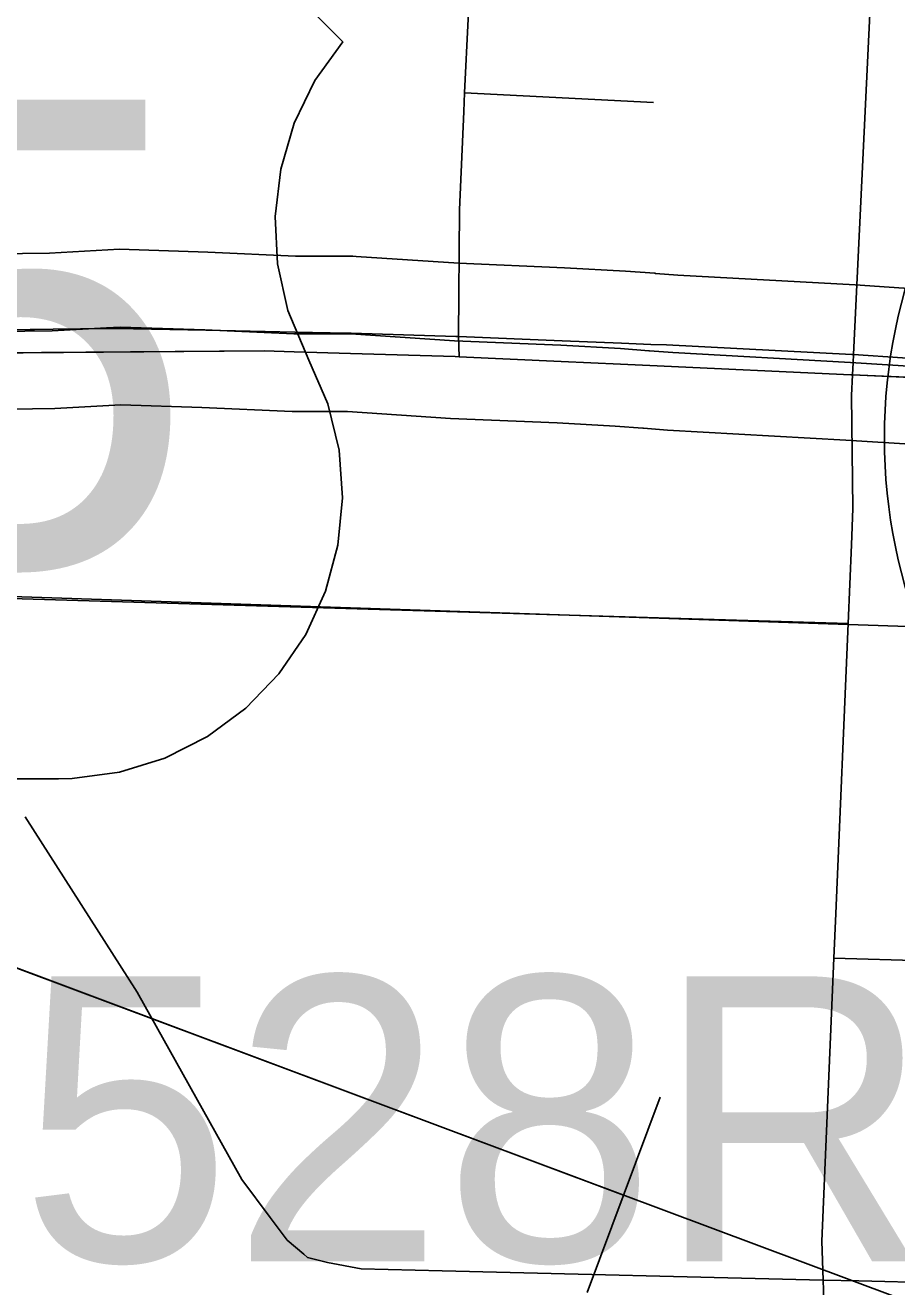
# Model space of a CAD drawing. Extents: x -132.8 to -73.3, y -60 to -26.
# Drawn here: x -122.7571 to -122.4206, y -52.509 to -52.0219 of the extents above; entities that cross this region are included whole.
import ezdxf

# ---------------------------------------------------------------- set-up
doc = ezdxf.new("R2010")
doc.units = 0
for name, color, linetype in [('tdCoCityStreetMajor', 7, 'Continuous'), ('tdCoCityStreetMinor', 7, 'Continuous'), ('tdCoDivCarto', 7, 'Continuous'), ('tdCoPipe', 7, 'Continuous'), ('tdCoPriCL', 7, 'Continuous'), ('tdCoPriDiv', 7, 'Continuous'), ('tdCoPrimary', 7, 'Continuous'), ('tdCoSectLine', 7, 'Continuous'), ('tdCoShieldStRte', 7, 'Continuous'), ('tdCoShieldUsRte', 7, 'Continuous'), ('tdCoStrucPriMaintName', 7, 'Continuous')]:
    doc.layers.add(name, color=color, linetype=linetype)

msp = doc.modelspace()

# ---------------------------------------------------------------- linework, layer by layer
at = {"layer": 'tdCoCityStreetMajor'}
msp.add_lwpolyline([(-122.43767, -52.15689), (-122.43744, -52.15211), (-122.43729, -52.14903), (-122.43082, -52.01469), (-122.42961, -51.98638), (-122.42836, -51.95711), (-122.42671, -51.9183), (-122.42543, -51.88839), (-122.42432, -51.86234), (-122.42318, -51.83565), (-122.42096, -51.79595), (-122.42297, -51.75733), (-122.42345, -51.74805)], dxfattribs=at)
at = {"layer": 'tdCoCityStreetMinor'}
for p, q in [((-122.58741, -52.04793), (-122.51454, -52.05175)), ((-122.44488, -52.38211), (-122.40228, -52.38325))]:
    msp.add_line(p, q, dxfattribs=at)
for points in [[(-122.43937, -52.2529), (-122.51258, -52.25071), (-122.79293, -52.24231), (-122.95024, -52.23608), (-122.95065, -52.23041), (-122.94918, -52.19095), (-122.94964, -52.14518), (-122.94967, -52.14214), (-122.94948, -52.13885), (-122.94938, -52.13706), (-122.94498, -52.06124), (-122.94202, -51.99564), (-122.93664, -51.83475)], [(-122.58741, -52.04793), (-122.58603, -52.01937), (-122.58184, -51.90347), (-122.58036, -51.89459), (-122.57765, -51.88892), (-122.57247, -51.88497), (-122.56556, -51.88349), (-122.42543, -51.88839)], [(-122.58952, -52.14987), (-122.58972, -52.14202), (-122.58946, -52.09315), (-122.58776, -52.05513), (-122.58741, -52.04793)], [(-122.43937, -52.2529), (-122.43807, -52.22247), (-122.43748, -52.20852), (-122.43805, -52.16483), (-122.43767, -52.15689)], [(-122.44488, -52.38211), (-122.44414, -52.36487), (-122.43937, -52.2529)], [(-122.44902, -52.50639), (-122.59603, -52.50279), (-122.62735, -52.50205), (-122.64042, -52.49958), (-122.64807, -52.49761), (-122.64949, -52.4964), (-122.65596, -52.49095), (-122.66245, -52.48227), (-122.67347, -52.46752), (-122.71391, -52.39527), (-122.75707, -52.32745)], [(-122.44902, -52.50639), (-122.44956, -52.49138), (-122.44488, -52.38211)], [(-122.44902, -52.50639), (-122.44833, -52.52566), (-122.44734, -52.54662), (-122.44636, -52.55525), (-122.44217, -52.56388), (-122.43847, -52.57251), (-122.43748, -52.58065), (-122.43748, -52.5915), (-122.43834, -52.62904)], [(-122.44902, -52.50639), (-122.43525, -52.50673), (-122.40518, -52.50739)]]:
    msp.add_lwpolyline(points, dxfattribs=at)
at = {"layer": 'tdCoDivCarto'}
for p, q in [((-122.74633, -52.13925), (-122.84408, -52.14057)), ((-122.72535, -52.13896), (-122.74633, -52.13925)), ((-122.72535, -52.13896), (-122.74633, -52.13925)), ((-122.72227, -52.13892), (-122.72535, -52.13896)), ((-122.68738, -52.13964), (-122.72227, -52.13892)), ((-122.65298, -52.14036), (-122.68738, -52.13964)), ((-122.65298, -52.14036), (-122.68738, -52.13964)), ((-122.63246, -52.14078), (-122.65298, -52.14036)), ((-122.63121, -52.14082), (-122.63246, -52.14078)), ((-122.59087, -52.14199), (-122.63121, -52.14082)), ((-122.59087, -52.14199), (-122.63121, -52.14082)), ((-122.58972, -52.14202), (-122.59087, -52.14199)), ((-122.5498, -52.14366), (-122.58972, -52.14202)), ((-122.52682, -52.14461), (-122.5498, -52.14366)), ((-122.52682, -52.14461), (-122.5498, -52.14366)), ((-122.51555, -52.14507), (-122.52682, -52.14461)), ((-122.51555, -52.14507), (-122.52682, -52.14461)), ((-122.50941, -52.14532), (-122.51555, -52.14507)), ((-122.77347, -52.14842), (-122.66487, -52.14759)), ((-122.66487, -52.14759), (-122.6532, -52.14795)), ((-122.6532, -52.14795), (-122.63145, -52.1486)), ((-122.6532, -52.14795), (-122.63145, -52.1486)), ((-122.63145, -52.1486), (-122.5911, -52.14982)), ((-122.63145, -52.1486), (-122.5911, -52.14982)), ((-122.5911, -52.14982), (-122.58952, -52.14987)), ((-122.58952, -52.14987), (-122.55016, -52.15169)), ((-122.43792, -52.149), (-122.50941, -52.14532)), ((-122.43729, -52.14903), (-122.43792, -52.149)), ((-122.41836, -52.15028), (-122.43729, -52.14903)), ((-122.55016, -52.15169), (-122.52719, -52.15275)), ((-122.55016, -52.15169), (-122.52719, -52.15275)), ((-122.52719, -52.15275), (-122.51591, -52.15327)), ((-122.52719, -52.15275), (-122.51591, -52.15327)), ((-122.51591, -52.15327), (-122.4383, -52.15686)), ((-122.51591, -52.15327), (-122.4383, -52.15686)), ((-122.4383, -52.15686), (-122.43767, -52.15689)), ((-122.43767, -52.15689), (-122.36924, -52.15982))]:
    msp.add_line(p, q, dxfattribs=at)
for points in [[(-122.74633, -52.13925), (-122.84408, -52.14057), (-122.86461, -52.13989)], [(-122.74633, -52.13925), (-122.84408, -52.14057), (-122.86461, -52.13989)], [(-122.74633, -52.13925), (-122.84408, -52.14057), (-122.86461, -52.13989)], [(-122.72535, -52.13896), (-122.74633, -52.13925)], [(-122.72535, -52.13896), (-122.74633, -52.13925)], [(-122.68738, -52.13964), (-122.72227, -52.13892), (-122.72535, -52.13896)], [(-122.68738, -52.13964), (-122.72227, -52.13892), (-122.72535, -52.13896)], [(-122.68738, -52.13964), (-122.72227, -52.13892), (-122.72535, -52.13896)], [(-122.65298, -52.14036), (-122.68738, -52.13964)], [(-122.65298, -52.14036), (-122.68738, -52.13964)], [(-122.63121, -52.14082), (-122.63246, -52.14078), (-122.65298, -52.14036)], [(-122.63121, -52.14082), (-122.63246, -52.14078), (-122.65298, -52.14036)], [(-122.63121, -52.14082), (-122.63246, -52.14078), (-122.65298, -52.14036)], [(-122.59087, -52.14199), (-122.63121, -52.14082)], [(-122.59087, -52.14199), (-122.63121, -52.14082)], [(-122.5498, -52.14366), (-122.58972, -52.14202), (-122.59087, -52.14199)], [(-122.5498, -52.14366), (-122.58972, -52.14202), (-122.59087, -52.14199)], [(-122.5498, -52.14366), (-122.58972, -52.14202), (-122.59087, -52.14199)], [(-122.52682, -52.14461), (-122.5498, -52.14366)], [(-122.52682, -52.14461), (-122.5498, -52.14366)], [(-122.51555, -52.14507), (-122.52682, -52.14461)], [(-122.51555, -52.14507), (-122.52682, -52.14461)], [(-122.43792, -52.149), (-122.50941, -52.14532), (-122.51555, -52.14507)], [(-122.43792, -52.149), (-122.50941, -52.14532), (-122.51555, -52.14507)], [(-122.43792, -52.149), (-122.50941, -52.14532), (-122.51555, -52.14507)], [(-122.83667, -52.14904), (-122.77347, -52.14842), (-122.66487, -52.14759), (-122.6532, -52.14795)], [(-122.83667, -52.14904), (-122.77347, -52.14842), (-122.66487, -52.14759), (-122.6532, -52.14795)], [(-122.83667, -52.14904), (-122.77347, -52.14842), (-122.66487, -52.14759), (-122.6532, -52.14795)], [(-122.6532, -52.14795), (-122.63145, -52.1486)], [(-122.6532, -52.14795), (-122.63145, -52.1486)], [(-122.63145, -52.1486), (-122.5911, -52.14982)], [(-122.63145, -52.1486), (-122.5911, -52.14982)], [(-122.5911, -52.14982), (-122.58952, -52.14987), (-122.55016, -52.15169)], [(-122.5911, -52.14982), (-122.58952, -52.14987), (-122.55016, -52.15169)], [(-122.5911, -52.14982), (-122.58952, -52.14987), (-122.55016, -52.15169)], [(-122.36893, -52.15205), (-122.41836, -52.15028), (-122.43729, -52.14903), (-122.43792, -52.149)], [(-122.36893, -52.15205), (-122.41836, -52.15028), (-122.43729, -52.14903), (-122.43792, -52.149)], [(-122.36893, -52.15205), (-122.41836, -52.15028), (-122.43729, -52.14903), (-122.43792, -52.149)], [(-122.55016, -52.15169), (-122.52719, -52.15275)], [(-122.55016, -52.15169), (-122.52719, -52.15275)], [(-122.52719, -52.15275), (-122.51591, -52.15327)], [(-122.52719, -52.15275), (-122.51591, -52.15327)], [(-122.51591, -52.15327), (-122.4383, -52.15686)], [(-122.51591, -52.15327), (-122.4383, -52.15686)], [(-122.4383, -52.15686), (-122.43767, -52.15689), (-122.36924, -52.15982)], [(-122.4383, -52.15686), (-122.43767, -52.15689), (-122.36924, -52.15982)], [(-122.4383, -52.15686), (-122.43767, -52.15689), (-122.36924, -52.15982)]]:
    msp.add_lwpolyline(points, dxfattribs=at)
at = {"layer": 'tdCoPipe'}
msp.add_line((-122.51192, -52.43582), (-122.54014, -52.51124), dxfattribs=at)
for points in [[(-121.21573, -52.82232), (-121.68772, -52.7514), (-122.34953, -52.53964), (-122.86529, -52.34666), (-123.37271, -52.03464), (-123.83895, -51.66782), (-124.34957, -51.21071), (-124.84078, -50.78776), (-125.10644, -50.52423), (-125.44118, -50.10041), (-125.63639, -49.82438), (-125.73894, -49.63164), (-125.77869, -49.50967)], [(-122.52606, -52.47359), (-122.80829, -52.36798)]]:
    msp.add_lwpolyline(points, dxfattribs=at)
at = {"layer": 'tdCoPriCL'}
msp.add_lwpolyline([(-122.41186, -52.15382), (-122.43845, -52.15208), (-122.50706, -52.14828), (-122.51603, -52.14758), (-122.51632, -52.14756), (-122.52729, -52.1467), (-122.55025, -52.14544), (-122.5913, -52.14375), (-122.63133, -52.14104), (-122.6316, -52.14102), (-122.65338, -52.14102), (-122.68776, -52.1395), (-122.72041, -52.13839), (-122.72573, -52.13868), (-122.7467, -52.1398), (-122.78912, -52.14043)], dxfattribs=at)
at = {"layer": 'tdCoPriDiv'}
for points in [[(-122.41035, -52.12385), (-122.43665, -52.12213), (-122.50506, -52.11835), (-122.5137, -52.11767), (-122.51399, -52.11765), (-122.52529, -52.11677), (-122.54881, -52.11547), (-122.58967, -52.11379), (-122.62928, -52.11111), (-122.63055, -52.11102), (-122.65271, -52.11102), (-122.68658, -52.10952), (-122.7207, -52.10836), (-122.74773, -52.10981), (-122.78943, -52.11043)], [(-122.41338, -52.18378), (-122.44026, -52.18203), (-122.50906, -52.17822), (-122.51836, -52.17749), (-122.51865, -52.17747), (-122.52928, -52.17664), (-122.55169, -52.1754), (-122.59293, -52.17371), (-122.63262, -52.17102), (-122.65404, -52.17102), (-122.68893, -52.16947), (-122.72011, -52.16842), (-122.74567, -52.16979), (-122.78882, -52.17043)]]:
    msp.add_lwpolyline(points, dxfattribs=at)
at = {"layer": 'tdCoPrimary'}
for p, q in [((-122.72535, -52.13896), (-122.74633, -52.13925)), ((-122.72535, -52.13896), (-122.74633, -52.13925)), ((-122.65298, -52.14036), (-122.68738, -52.13964)), ((-122.65298, -52.14036), (-122.68738, -52.13964)), ((-122.59087, -52.14199), (-122.63121, -52.14082)), ((-122.59087, -52.14199), (-122.63121, -52.14082)), ((-122.52682, -52.14461), (-122.5498, -52.14366)), ((-122.52682, -52.14461), (-122.5498, -52.14366)), ((-122.51555, -52.14507), (-122.52682, -52.14461)), ((-122.51555, -52.14507), (-122.52682, -52.14461)), ((-122.6532, -52.14795), (-122.63145, -52.1486)), ((-122.6532, -52.14795), (-122.63145, -52.1486)), ((-122.63145, -52.1486), (-122.5911, -52.14982)), ((-122.63145, -52.1486), (-122.5911, -52.14982)), ((-122.55016, -52.15169), (-122.52719, -52.15275)), ((-122.55016, -52.15169), (-122.52719, -52.15275)), ((-122.52719, -52.15275), (-122.51591, -52.15327)), ((-122.52719, -52.15275), (-122.51591, -52.15327)), ((-122.51591, -52.15327), (-122.4383, -52.15686)), ((-122.51591, -52.15327), (-122.4383, -52.15686))]:
    msp.add_line(p, q, dxfattribs=at)
for points in [[(-122.74633, -52.13925), (-122.84408, -52.14057), (-122.86461, -52.13989)], [(-122.74633, -52.13925), (-122.84408, -52.14057), (-122.86461, -52.13989)], [(-122.41836, -52.15028), (-122.43729, -52.14903), (-122.43792, -52.149), (-122.50941, -52.14532), (-122.51555, -52.14507), (-122.52682, -52.14461), (-122.5498, -52.14366), (-122.58972, -52.14202), (-122.59087, -52.14199), (-122.63121, -52.14082), (-122.63246, -52.14078), (-122.65298, -52.14036), (-122.68738, -52.13964), (-122.72227, -52.13892), (-122.72535, -52.13896), (-122.74633, -52.13925), (-122.84408, -52.14057)], [(-122.68738, -52.13964), (-122.72227, -52.13892), (-122.72535, -52.13896)], [(-122.68738, -52.13964), (-122.72227, -52.13892), (-122.72535, -52.13896)], [(-122.63121, -52.14082), (-122.63246, -52.14078), (-122.65298, -52.14036)], [(-122.63121, -52.14082), (-122.63246, -52.14078), (-122.65298, -52.14036)], [(-122.5498, -52.14366), (-122.58972, -52.14202), (-122.59087, -52.14199)], [(-122.5498, -52.14366), (-122.58972, -52.14202), (-122.59087, -52.14199)], [(-122.43792, -52.149), (-122.50941, -52.14532), (-122.51555, -52.14507)], [(-122.43792, -52.149), (-122.50941, -52.14532), (-122.51555, -52.14507)], [(-122.83667, -52.14904), (-122.77347, -52.14842), (-122.66487, -52.14759), (-122.6532, -52.14795)], [(-122.83667, -52.14904), (-122.77347, -52.14842), (-122.66487, -52.14759), (-122.6532, -52.14795)], [(-122.77347, -52.14842), (-122.66487, -52.14759), (-122.6532, -52.14795), (-122.63145, -52.1486), (-122.5911, -52.14982), (-122.58952, -52.14987), (-122.55016, -52.15169), (-122.52719, -52.15275), (-122.51591, -52.15327), (-122.4383, -52.15686), (-122.43767, -52.15689), (-122.36924, -52.15982)], [(-122.5911, -52.14982), (-122.58952, -52.14987), (-122.55016, -52.15169)], [(-122.5911, -52.14982), (-122.58952, -52.14987), (-122.55016, -52.15169)], [(-122.36893, -52.15205), (-122.41836, -52.15028), (-122.43729, -52.14903), (-122.43792, -52.149)], [(-122.36893, -52.15205), (-122.41836, -52.15028), (-122.43729, -52.14903), (-122.43792, -52.149)], [(-122.4383, -52.15686), (-122.43767, -52.15689), (-122.36924, -52.15982)], [(-122.4383, -52.15686), (-122.43767, -52.15689), (-122.36924, -52.15982)]]:
    msp.add_lwpolyline(points, dxfattribs=at)
at = {"layer": 'tdCoSectLine'}
msp.add_lwpolyline([(-122.95061, -52.23608), (-121.95502, -52.2695)], dxfattribs=at)
at = {"layer": 'tdCoShieldStRte'}
msp.add_circle((-122.21688, -52.18121), 0.20845, dxfattribs=at)
at = {"layer": 'tdCoShieldUsRte'}
msp.add_lwpolyline([(-122.71334, -51.94936), (-122.63448, -52.02822), (-122.64519, -52.04319), (-122.65324, -52.05973), (-122.65842, -52.07738), (-122.66058, -52.09566), (-122.65965, -52.11403), (-122.65567, -52.132), (-122.6476, -52.15122), (-122.64029, -52.1681), (-122.63591, -52.18597), (-122.63457, -52.20433), (-122.63631, -52.22264), (-122.6411, -52.24041), (-122.64878, -52.25713), (-122.65915, -52.27233), (-122.67192, -52.28558), (-122.68672, -52.29651), (-122.70314, -52.30482), (-122.72071, -52.31027), (-122.73895, -52.3127), (-122.74429, -52.31283), (-122.81287, -52.31283)], dxfattribs=at)

# ---------------------------------------------------------------- texts
msp.add_text('275', height=0.18, dxfattribs=at).set_placement((-123.0925, -52.23064))
at = {"layer": 'tdCoStrucPriMaintName'}
msp.add_text('78528R275', height=0.11, dxfattribs=at).set_placement((-122.92276, -52.4991))
msp.add_text('78528R275', height=0.11, dxfattribs=at).set_placement((-122.92276, -52.4991))
msp.add_text('78528R275', height=0.11, dxfattribs=at).set_placement((-122.92276, -52.4991))

doc.saveas('drawing.dxf')
